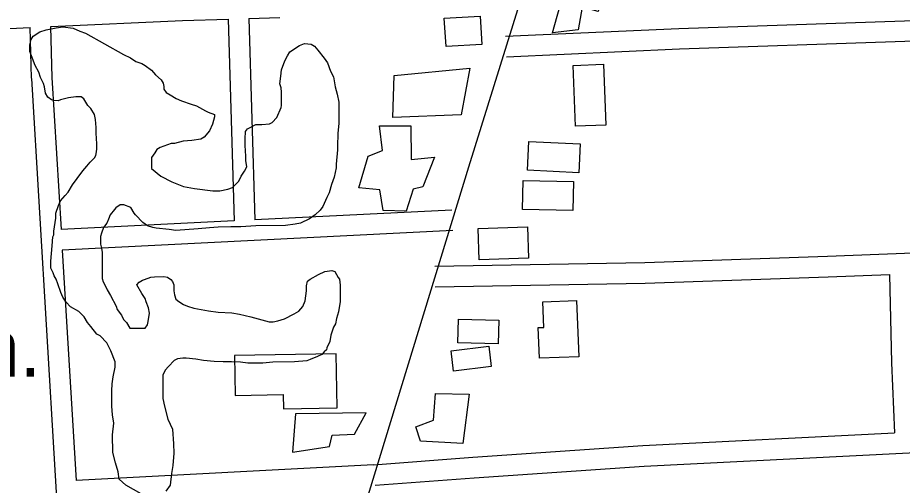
# Model space of a CAD drawing. Extents: x 3313447 to 3351316, y 703786 to 729172.
# Drawn here: x 3334393 to 3335682, y 718380 to 719063 of the extents above; entities that cross this region are included whole.
import ezdxf

# ---------------------------------------------------------------- set-up
doc = ezdxf.new("R2010")
doc.units = 0
for name, color, linetype in [('V-BLDG-IDEN', 7, 'Continuous'), ('V-BLDG-OTLN', 7, 'Continuous'), ('V-ROAD-CNTR', 7, 'Continuous'), ('V-SITE-VEGE', 7, 'Continuous')]:
    doc.layers.add(name, color=color, linetype=linetype)

msp = doc.modelspace()

# ---------------------------------------------------------------- linework, layer by layer
at = {"layer": 'V-BLDG-OTLN'}
for points in [[(3335172.3, 719040.5), (3335187.1, 719093), (3335198.6, 719087.9), (3335209.9, 719121.3), (3335246.4, 719101.7), (3335239.2, 719071.4), (3335215.6, 719077.9), (3335209.9, 719044.7)], [(3335014.7, 719061.9), (3335066.9, 719065), (3335069.4, 719023.3), (3335017.2, 719020.3)], [(3335246.5, 718994.7), (3335250.1, 718905.9), (3335205.9, 718904.1), (3335202.4, 718993)], [(3335039.4, 718921), (3334939.6, 718916.9), (3334941.4, 718978.4), (3335051.8, 718989.1)], [(3335000.5, 718859.2), (3334983.6, 718815.9), (3334969.2, 718812.3), (3334959.2, 718780.2), (3334925.5, 718781.5), (3334920.6, 718811.5), (3334890.1, 718814.6), (3334903.6, 718860.8), (3334924.7, 718868.7), (3334920.1, 718904.8), (3334966, 718904.7), (3334966.2, 718855.8)], [(3335137.8, 718882.2), (3335212.9, 718878.7), (3335210.9, 718836.5), (3335135.8, 718840.1)], [(3335129.6, 718825.1), (3335202.9, 718823.7), (3335202.1, 718781.4), (3335128.8, 718782.8)], [(3335063.9, 718755.2), (3335136.2, 718757.4), (3335137.6, 718711.6), (3335065.3, 718709.5)], [(3335210.7, 718568), (3335153.4, 718565.7), (3335151.6, 718610.5), (3335159.8, 718610.8), (3335158.3, 718647.9), (3335207.4, 718649.9)], [(3335093.2, 718587), (3335034.6, 718588.5), (3335035.5, 718622.7), (3335094.1, 718621.2)], [(3335083.2, 718553.7), (3335028.1, 718546.9), (3335024.5, 718576.6), (3335079.6, 718583.3)], [(3334857.1, 718572.4), (3334708.9, 718569.6), (3334710, 718511.4), (3334779.9, 718512.7), (3334780.3, 718491.9), (3334858.6, 718493.4)], [(3335051, 718513.2), (3335041.6, 718441.5), (3334980.1, 718445), (3334973.4, 718465.8), (3334998.8, 718475.6), (3335001.8, 718514.5)], [(3334900.8, 718486.1), (3334797.9, 718484.7), (3334793.5, 718428.6), (3334847.3, 718437.1), (3334851.4, 718453.6), (3334884, 718455.3)]]:
    msp.add_lwpolyline(points, close=True, dxfattribs=at)
at = {"layer": 'V-ROAD-CNTR'}
for points in [[(3335217.4, 719381.5), (3335216, 719378.9), (3335050, 718844.7), (3334855.6, 718209.3), (3334603.6, 717355.8), (3334356.2, 716556.8), (3334196.3, 716024.1), (3333929.3, 715144.6), (3333591.2, 714047.3), (3333553.5, 713926.1)], [(3334441, 719049.6), (3334633.2, 719058.5), (3334699.6, 719060.4)], [(3334699.6, 719060.4), (3334708.3, 718766.1)], [(3334729.6, 719061.3), (3334775.1, 719062.6)], [(3334729.6, 719061.3), (3334738.3, 718767.6)], [(3335104, 719035.6), (3335356.5, 719046.9), (3335799.9, 719062.1)], [(3335105.3, 719005.6), (3335357.7, 719016.9), (3335986.1, 719038.5), (3336392, 719051.6), (3336461.5, 719057.7)], [(3334167.5, 719032.9), (3334340.6, 719044.9), (3334411, 719048.2)], [(3334412.9, 718974.3), (3334411, 719048.2)], [(3334442.9, 718975), (3334441, 719049.6)], [(3334412.9, 718973.7), (3334468.8, 718035.6)], [(3334442.8, 718975.5), (3334456.1, 718753.6)], [(3335025.5, 718781.9), (3334738.3, 718767.6)], [(3334708.3, 718766.1), (3334456.1, 718753.6)], [(3335026.9, 718752), (3334457.9, 718723.6)], [(3335000.9, 718700), (3335306.8, 718705.5), (3335573, 718714.6), (3335897.6, 718727.3), (3336316.1, 718744.9), (3336472.4, 718750.8)], [(3334457.9, 718723.6), (3334477.9, 718387.5)], [(3335001.4, 718670), (3335307.6, 718675.5), (3335574.1, 718684.7), (3335663.5, 718688.2)], [(3335663.5, 718688.2), (3335666.6, 718558.9), (3335671.1, 718456.8)], [(3334911.4, 718410.4), (3335056.3, 718421.4), (3335304.3, 718438.4), (3335671.1, 718456.8)], [(3334913.7, 718380.5), (3335058.4, 718391.5), (3335306, 718408.5), (3335760, 718431.2), (3336051.3, 718438.8), (3336478.2, 718455.6)], [(3334911.7, 718410.4), (3334477.9, 718387.5)]]:
    msp.add_lwpolyline(points, dxfattribs=at)
at = {"layer": 'V-SITE-VEGE'}
for points in [[(3334432, 718961.5), (3334430.5, 718966.4), (3334426.3, 718975.5), (3334423.5, 718983.1), (3334418.5, 718992.9), (3334412.8, 719006.9), (3334410.7, 719013.2), (3334410.6, 719023), (3334412.7, 719030.7), (3334415.5, 719035.6), (3334425.3, 719042), (3334434.3, 719044.9), (3334449, 719047.7), (3334458.8, 719049.2), (3334473.6, 719047.1), (3334483.4, 719043), (3334491.8, 719040.2)], [(3334491.8, 719040.2), (3334547.3, 719009), (3334557.2, 719004.1), (3334564.9, 718998.6), (3334574, 718995.8), (3334578.9, 718993), (3334588.1, 718986.1), (3334593.7, 718979.1), (3334602.2, 718972.1), (3334605, 718967.2), (3334605.7, 718962.3), (3334605.7, 718958.1), (3334609.3, 718953.2), (3334614.9, 718949.8), (3334624, 718944.9), (3334631.7, 718941.5), (3334645.8, 718936.6), (3334653.5, 718933.9), (3334666.8, 718926.9), (3334670.4, 718924.8), (3334679.5, 718921.4), (3334679.5, 718917.9), (3334676.7, 718907.3), (3334672.6, 718897.5), (3334664.9, 718888.4), (3334660, 718885.5), (3334646.7, 718883.4), (3334634.1, 718882.6), (3334621.5, 718879), (3334616.6, 718879), (3334600.6, 718873.3), (3334595.7, 718870.5), (3334592.9, 718865.6), (3334588, 718858.6), (3334588.1, 718842.4), (3334601.5, 718831.3), (3334617.6, 718823), (3334634.5, 718816.1), (3334650.6, 718813.3), (3334677.2, 718810), (3334687.7, 718810), (3334699, 718812.2), (3334705.9, 718815), (3334715, 718824.2), (3334718.5, 718831.2), (3334723.3, 718838.9), (3334726.8, 718845.2), (3334725.4, 718854.3), (3334725.3, 718860.7), (3334724.5, 718876.1), (3334724.5, 718885.9), (3334725.1, 718896.4), (3334727.9, 718900.6), (3334739.8, 718907), (3334748.9, 718907), (3334760.1, 718907.8), (3334763.6, 718909.9), (3334770.6, 718916.9), (3334776.8, 718931.7), (3334777.5, 718934.5), (3334777.4, 718954.1), (3334776.7, 718960.4), (3334775.2, 718966), (3334776.6, 718977.2), (3334777.2, 718986.3), (3334782.1, 718999.7), (3334786.2, 719006.7), (3334789.7, 719013), (3334803.7, 719022.2), (3334810.7, 719025), (3334820.5, 719023.7), (3334825.4, 719020.9), (3334830.3, 719015.3), (3334839.5, 719003.5), (3334844.4, 718996.5), (3334848.7, 718984.6), (3334853, 718976.2), (3334855.8, 718961.5), (3334858.7, 718951), (3334860.8, 718939.1), (3334861, 718908.3), (3334859.7, 718894.3), (3334859.1, 718874.6), (3334859.1, 718869.7), (3334857.1, 718848.7), (3334857.1, 718843.8), (3334854.4, 718829.8), (3334850.2, 718819.2), (3334846.8, 718807.3), (3334843.3, 718800.3), (3334837.8, 718787), (3334833.6, 718782), (3334826.6, 718775), (3334818.3, 718769.3), (3334805, 718763), (3334797.3, 718761.5), (3334783.3, 718759.4), (3334739.8, 718759.1), (3334718.1, 718757.6), (3334703.4, 718757.6), (3334685.2, 718756.8)], [(3334573, 718368.1), (3334550.5, 718380.6), (3334540.6, 718389.6), (3334539.2, 718400.1), (3334535.6, 718413.4), (3334531.3, 718428.1), (3334531.2, 718454), (3334533.2, 718470.9), (3334531.1, 718483.5), (3334530.3, 718496.1), (3334530.2, 718518.5), (3334530.8, 718528.3), (3334532.2, 718538.8), (3334534.9, 718552.8), (3334534.9, 718560.5), (3334528.5, 718576.6), (3334522.8, 718588.5), (3334513, 718598.3), (3334508, 718601), (3334499.6, 718612.2), (3334494.6, 718617.8), (3334489.7, 718626.2), (3334482, 718633.8), (3334470, 718640.8), (3334463.7, 718647.8), (3334458.7, 718654.7), (3334455.9, 718661.7), (3334451.6, 718674.3), (3334448.8, 718681.3), (3334446, 718686.2), (3334444.5, 718690.4), (3334441, 718697.4), (3334441, 718707.2), (3334442.9, 718729.6), (3334444.3, 718742.9), (3334445.7, 718745.7), (3334445.6, 718751.4), (3334446.3, 718757.7), (3334448.3, 718770.3), (3334448.3, 718777.3), (3334452.5, 718788.5), (3334455.2, 718795.5), (3334462.2, 718803.3), (3334466.4, 718808.2), (3334472.6, 718818.7), (3334479.6, 718827.9), (3334487.9, 718839.1), (3334493.5, 718846.2), (3334498.4, 718851.8), (3334504.6, 718858.1), (3334506.7, 718861.7), (3334507.4, 718863.8), (3334508.1, 718870.8), (3334508, 718878.5), (3334507.3, 718893.9), (3334507.2, 718902.3), (3334506.5, 718914.2), (3334505, 718921.2), (3334499.4, 718930.3), (3334495.2, 718934.5), (3334489.5, 718944.2), (3334485.3, 718947), (3334477.6, 718947), (3334467.1, 718945.5), (3334455.2, 718942.7), (3334451.7, 718941.2), (3334445.4, 718941.9), (3334441.9, 718942.6), (3334436.9, 718946.8), (3334433.4, 718952.4), (3334432, 718961.5)], [(3334685.2, 718756.8), (3334672.6, 718756), (3334655.8, 718754.5), (3334623.6, 718752.2), (3334613.8, 718753.6), (3334594.8, 718755.6), (3334589.9, 718756.3), (3334582.2, 718759), (3334575.2, 718763.9), (3334564.6, 718775.1), (3334562.5, 718777.2), (3334557.6, 718785.5), (3334547.7, 718789.7), (3334542.1, 718789.7), (3334535.8, 718785.4), (3334533.8, 718782.6), (3334527.5, 718774.9), (3334525.4, 718768.6), (3334522.6, 718763), (3334517.8, 718756.6), (3334515, 718748.2), (3334513.6, 718743.3), (3334513.7, 718732.1), (3334515.1, 718726.5), (3334515.9, 718720.2), (3334516, 718682.3), (3334517.5, 718677.5), (3334520.3, 718671.9), (3334523.1, 718665.6), (3334528.1, 718657.2), (3334536.6, 718641.8), (3334538, 718636.9), (3334544.3, 718628.5), (3334547.2, 718622.3), (3334551.4, 718618.1), (3334556.3, 718609.7), (3334578.8, 718609.8), (3334582.2, 718614.7), (3334582.9, 718619.6), (3334585, 718631.6), (3334583.5, 718639.3), (3334580, 718648.3), (3334578.5, 718653.2), (3334573.6, 718660.2), (3334566.5, 718672.8), (3334570, 718677), (3334574.9, 718679.8), (3334577.7, 718680.6), (3334586.8, 718684.1), (3334592.4, 718684.8), (3334605.7, 718684.9), (3334611.3, 718684.2), (3334616.2, 718680.8), (3334618.4, 718678), (3334620.5, 718673.1), (3334620.5, 718664), (3334621.3, 718658.4), (3334623.4, 718652.1), (3334627.6, 718648.6), (3334634.6, 718644.4), (3334640.3, 718641.6), (3334649.4, 718638.9), (3334671.1, 718634.8), (3334685.1, 718632.8), (3334704.8, 718632.2), (3334716, 718630.1), (3334732.8, 718626), (3334759.5, 718619.1), (3334765.1, 718619.1), (3334772.1, 718620.6), (3334781.9, 718623.4), (3334795.8, 718630.5), (3334802.8, 718634.7), (3334808.4, 718641.1), (3334811.9, 718649.5), (3334813.9, 718664.2), (3334813.9, 718671.2), (3334815.2, 718678.2), (3334819.4, 718681.1), (3334831.3, 718688.1), (3334840.4, 718692.4), (3334850.9, 718693.8), (3334855.1, 718692.5), (3334860, 718683.4), (3334862.1, 718681.3), (3334862.9, 718672.2), (3334863, 718648.4), (3334860.3, 718633.6), (3334857.5, 718623.8), (3334856.2, 718616.1), (3334853.4, 718611.2), (3334849.2, 718599.3), (3334847.9, 718590.1), (3334843.7, 718581), (3334843, 718578.2), (3334839.6, 718575.4), (3334836.1, 718571.2), (3334829.8, 718568.3), (3334819.3, 718564.1), (3334814.4, 718561.9), (3334796.2, 718560.5)], [(3334796.2, 718560.5), (3334764.7, 718560.3), (3334750, 718558.8), (3334728.2, 718558.7), (3334717.7, 718560.1), (3334704.4, 718560.7), (3334692.5, 718560.6), (3334679.2, 718561.3), (3334663.8, 718562.6), (3334652.6, 718564.6), (3334638.5, 718566), (3334633.6, 718565.9), (3334625.9, 718565.2), (3334621, 718562.4), (3334612.7, 718553.9), (3334607.8, 718548.3), (3334604.3, 718541.3), (3334604.5, 718506.9), (3334606.7, 718495.7), (3334611.7, 718476.9), (3334618.7, 718462.2), (3334620.2, 718441.2), (3334620.3, 718427.2), (3334619, 718409.6), (3334617, 718397.7), (3334614.9, 718380.9), (3334608.7, 718371.7)]]:
    msp.add_lwpolyline(points, dxfattribs=at)

# ---------------------------------------------------------------- texts
at = {"layer": 'V-BLDG-IDEN'}
msp.add_text('Sch.', height=83, dxfattribs=at).set_placement((3334204.6, 718538.8))

doc.saveas('drawing.dxf')
